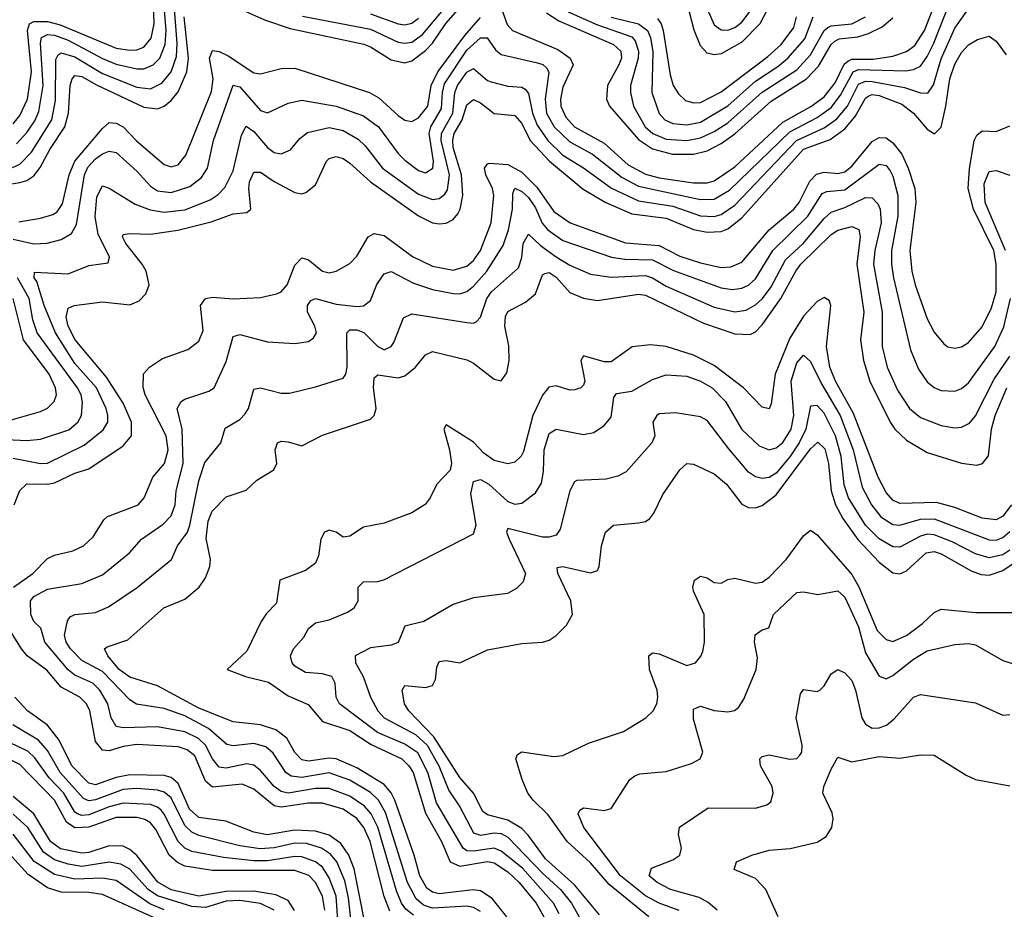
# Model space of a CAD drawing. Header units: inches. Extents: x 884549 to 1028252, y 526810 to 653624.
# Tile 352 of 656: x 897069 to 899934, y 636052 to 638642. Entities that reach past the tile are written whole.
import ezdxf

# ---------------------------------------------------------------- set-up
doc = ezdxf.new("R2010")
doc.units = ezdxf.units.IN
doc.header["$MEASUREMENT"] = 0
doc.layers.add('A8693', color=7, linetype='Continuous')

msp = doc.modelspace()

# ---------------------------------------------------------------- linework, layer by layer
at = {"layer": 'A8693', "color": 5}
for points, elevation in [([(897050, 638338.9), (897070, 638363), (897092.1, 638410), (897103.7, 638490), (897092.3, 638610), (897097.6, 638630), (897110, 638636.4), (897150, 638636.3), (897187, 638627), (897350, 638558.7), (897390, 638552.7), (897410, 638553.9), (897430, 638561.6), (897451.9, 638588.1), (897460.7, 638630), (897455.9, 638770)], 3280), ([(897892, 638652), (898090, 638614.2), (898170, 638576.4), (898190, 638573.3), (898210, 638576.7), (898241.5, 638598.5), (898360, 638740)], 3240), ([(897048.4, 638211.6), (897070, 638221.4), (897103.8, 638256.2), (897162.7, 638350), (897173.1, 638406.9), (897174, 638526), (897180.9, 638539.1), (897190, 638545), (897230, 638533.4), (897310, 638484.8), (897410, 638445.6), (897450, 638440.8), (897482.6, 638457.4), (897509.6, 638490.4), (897525.6, 638534.4), (897527.8, 638572.2), (897515.4, 638724.6)], 3240), ([(897050, 638003.2), (897110, 637989.1), (897148.9, 637991.1), (897190, 638001.7), (897220.3, 638019.7), (897234.8, 638045.2), (897257.4, 638190), (897267.9, 638212.1), (897290, 638236.3), (897310, 638251.5), (897330, 638258.7), (897350, 638255.3), (897410, 638201.2), (897450, 638157.2), (897470, 638143.4), (897510, 638138.3), (897564.3, 638155.7), (897598.1, 638181.9), (897615.7, 638210), (897633.5, 638290), (897690, 638450.8), (897710, 638446.5), (897770, 638377.6), (897790, 638370.8), (897850, 638399.2), (897890, 638407.6), (897990, 638389.7), (898070, 638361.6), (898113.1, 638330), (898170, 638252.4), (898190, 638232.4), (898230, 638203), (898250, 638195.7), (898271.5, 638210), (898272.9, 638230), (898260.2, 638310), (898265.2, 638330), (898296.8, 638383.2), (898299.1, 638430), (898305.2, 638454.8), (898370, 638553.3), (898410, 638589.3), (898429.2, 638589.2), (898453.9, 638553.9), (898470, 638540.5), (898576.3, 638516.3), (898591.5, 638511.5), (898601.9, 638501.9), (898609, 638489), (898598.3, 638410), (898602.5, 638370), (898623.9, 638330), (898670, 638286.5), (898735.8, 638250), (898822.1, 638182.1), (898870, 638157.6), (899050, 638118.3), (899090, 638119.2), (899134.5, 638145.5), (899310, 638315.1), (899390, 638357.4), (899430, 638386.6), (899457.9, 638422.1), (899494.7, 638490), (899510, 638496.4), (899646.9, 638493.1), (899670, 638496.6), (899690, 638506.9), (899710, 638534.4), (899728.1, 638571.9), (899790.3, 638730)], 3160), ([(897060.1, 638279.9), (897090, 638313.8), (897112.8, 638347.2), (897125.1, 638374.9), (897137.6, 638450), (897130, 638573), (897133.1, 638590), (897150, 638598.7), (897170, 638596.6), (897210, 638581.9), (897310, 638528.3), (897350, 638512.3), (897410, 638498.7), (897430, 638498.9), (897457.5, 638510), (897477.2, 638530), (897492.6, 638570), (897495.8, 638610), (897485.8, 638730)], 3260), ([(897050, 637365.7), (897130, 637349.4), (897150, 637350.9), (897257, 637403), (897312.3, 637447.7), (897325.4, 637470), (897326.1, 637490), (897320.6, 637510), (897292.5, 637570), (897230, 637641.3), (897173.5, 637730), (897140.3, 637810), (897119.2, 637879.2), (897111.3, 637890), (897112.7, 637907.3), (897210, 637902.2), (897270, 637926), (897326.3, 637933.7), (897330.5, 637950), (897297.8, 638017.8), (897288.3, 638068.3), (897294, 638126), (897310, 638158.2), (897330, 638151.3), (897405.1, 638105.1), (897448.5, 638088.5), (897490, 638081.4), (897550, 638088.6), (897623.1, 638116.9), (897647, 638133), (897666.4, 638153.6), (897690, 638202.2), (897714.7, 638305.3), (897728.6, 638331.4), (897750, 638315.8), (897790, 638269.6), (897810, 638255.2), (897830, 638251.3), (897857.4, 638262.6), (897884.1, 638295.9), (897906.9, 638313.1), (897970, 638327.6), (898010, 638319.4), (898054.1, 638294.1), (898074.5, 638274.5), (898124.7, 638210), (898230, 638133.9), (898270, 638118.6), (898290, 638120.9), (898306.5, 638133.5), (898313.9, 638146.1), (898320, 638190), (898295.3, 638290), (898296.1, 638310), (898329.6, 638370), (898335, 638430), (898342.6, 638450), (898370, 638489.3), (898390, 638500.1), (898430, 638464.9), (898440.6, 638460.6), (898490, 638448.7), (898530, 638445.6), (898539.5, 638439.5), (898550, 638426.7), (898561.6, 638370), (898574.4, 638334.4), (898606.1, 638290), (898650, 638247.4), (898710, 638210.3), (898791.3, 638151.3), (898870, 638114.2), (898970, 638099), (899050, 638070.7), (899090, 638068.9), (899110, 638074.7), (899150, 638102), (899329.7, 638290.3), (899410, 638326.7), (899447.2, 638352.8), (899477.8, 638390), (899510, 638453.9), (899530, 638463.2), (899550, 638461.6), (899644, 638444), (899690, 638428.6), (899711.7, 638428.3), (899727.9, 638452.1), (899750, 638527.9), (899790, 638617.4), (899850, 638703)], 3140), ([(897710, 638673.6), (897781.6, 638641.6), (897855.8, 638615.8), (898070.2, 638570.2), (898090, 638562.7), (898150, 638525.1), (898190, 638516.2), (898210, 638521.6), (898250, 638552.1), (898270, 638573.5), (898309, 638631), (898377.9, 638710)], 3220), ([(898470, 638676.3), (898487.4, 638627.4), (898503, 638610), (898634.7, 638554.7), (898671, 638530), (898679.3, 638510), (898650, 638445.8), (898642.9, 638410), (898643.9, 638390), (898657.8, 638357.8), (898683.9, 638330), (898770, 638282.2), (898839.4, 638219.4), (898890, 638192.1), (898930, 638181.1), (899030, 638167.3), (899070, 638167.1), (899090, 638172.9), (899150, 638213.6), (899290, 638343.4), (899371.3, 638388.7), (899410, 638417.6), (899441.8, 638458.2), (899467.8, 638512.2), (899478.9, 638521.1), (899490, 638526.4), (899553, 638527), (899610, 638536), (899650, 638549.2), (899673.5, 638566.5), (899701.6, 638610), (899733.2, 638690)], 3180), ([(899244.5, 638670), (899222.7, 638630), (899170, 638576), (899110, 638542.2), (899090, 638539), (899070, 638544.3), (899050, 638565.4), (899031.3, 638611.3), (899011.8, 638690)], 3320), ([(899054, 638710), (899090, 638627.2), (899110, 638612), (899130, 638611.6), (899150, 638619.4), (899170, 638634.5), (899197.9, 638670)], 3340), ([(898090, 638658.8), (898170, 638629.5), (898190, 638627.1), (898210, 638631.5), (898230, 638646.2)], 3260), ([(898601.9, 638661.9), (898638.2, 638638.2), (898796.6, 638570), (898818.8, 638550), (898819.9, 638530), (898812.2, 638510), (898779.9, 638450), (898776.5, 638410), (898785.1, 638390), (898870, 638293.4), (898910, 638265.6), (898969.1, 638250), (899030, 638250.7), (899070, 638260), (899110, 638281), (899150, 638309.6), (899255.4, 638404.6), (899358.5, 638470), (899393.6, 638506.4), (899430, 638570), (899440.6, 638579.4), (899454, 638586), (899508.4, 638591.6), (899538.5, 638601.5), (899578.7, 638621.3), (899610, 638647.2)], 3220), ([(898664.9, 638664.9), (898750, 638627.2), (898850, 638592.2), (898860.3, 638580.3), (898869.8, 638550), (898868.7, 638530), (898846.8, 638450), (898846.1, 638430), (898855.4, 638390), (898888.9, 638330), (898911.8, 638310), (898950, 638294), (899010, 638290), (899050, 638297.4), (899090, 638315.9), (899130, 638341.7), (899230, 638431), (899330, 638496), (899370, 638539.2), (899410, 638610.1), (899420.9, 638619.1), (899430, 638623.9), (899490.5, 638630), (899530.3, 638649.7)], 3240), ([(896890, 638140.1), (897070, 638167.8), (897090, 638174.1), (897110, 638187.1), (897128.9, 638211.1), (897156.6, 638263.4), (897201, 638330), (897211.2, 638370), (897216.5, 638450), (897221.4, 638470), (897230, 638479.7), (897250, 638476.8), (897292.2, 638452.2), (897430, 638386.8), (897470, 638382.7), (897490, 638390.1), (897510, 638406.5), (897530, 638431.9), (897555.8, 638490), (897560.1, 638530), (897548.1, 638650)], 3220), ([(897066.2, 638053.8), (897130, 638064.2), (897165.8, 638074.2), (897178, 638082), (897194, 638106), (897213, 638190), (897230, 638230), (897310, 638324.7), (897330, 638342), (897350, 638340.8), (897370, 638329.7), (897409.5, 638289.5), (897490, 638219.8), (897510, 638213.3), (897530, 638219.6), (897552.4, 638247.6), (897627.3, 638432.7), (897632.4, 638470), (897621.5, 638530), (897630, 638552.3), (897650, 638548.7), (897676.1, 638536.1), (897750, 638486.9), (897770, 638484.1), (897830, 638499.4), (897870, 638500.7), (898087.3, 638430), (898113.9, 638413.9), (898170, 638363.1), (898190, 638349.6), (898210, 638345.4), (898230, 638356.1), (898257, 638390), (898266.4, 638450), (898285.7, 638490), (898364, 638596), (898410, 638648)], 3180), ([(898790, 638648.8), (898869.9, 638629.9), (898895.7, 638610), (898904.3, 638590), (898911.8, 638548.2), (898908.5, 638430), (898930, 638368.9), (898946.5, 638350), (898970, 638339.1), (899010, 638335.3), (899050, 638343.5), (899130, 638390.6), (899210, 638463), (899275, 638505), (899304.6, 638530), (899353.7, 638586.3), (899377.5, 638650)], 3260), ([(898925.1, 638645.1), (898935.5, 638630), (898941.3, 638610), (898961.5, 638481.5), (898970.3, 638450.3), (898985.8, 638425.8), (899006.9, 638406.9), (899030, 638399.3), (899050, 638400.7), (899110, 638431.4), (899245.7, 638534.3), (899284.9, 638570), (899321.4, 638618.6), (899329.7, 638650)], 3280), ([(897053.5, 637230), (897070, 637271.1), (897090, 637290.5), (897149.8, 637289.8), (897170, 637293.6), (897230, 637321.9), (897270, 637334.5), (897370, 637401.6), (897394.1, 637430), (897394.7, 637470), (897370, 637525.2), (897321.6, 637601.6), (897230.5, 637710), (897210.7, 637750), (897204.6, 637775.4), (897210, 637802.5), (897227.8, 637810), (897310, 637820.8), (897390, 637812.2), (897416.5, 637823.5), (897436.4, 637843.6), (897445.9, 637870), (897436.9, 637910), (897425.9, 637930), (897377.6, 637990), (897368.1, 638010), (897370, 638016), (897390, 638019.8), (897450, 638017.3), (897529, 638029), (897626.6, 638053.4), (897690, 638076.3), (897730, 638080.2), (897742.2, 638090), (897735.9, 638150), (897737.9, 638170), (897750, 638198.3), (897770, 638198.2), (897810, 638170.4), (897870, 638138.8), (897890, 638134.6), (897901.5, 638138.5), (897930, 638160.7), (897962.1, 638230), (897970, 638237.9), (897990, 638243.6), (898010, 638237.7), (898030, 638224.2), (898089.5, 638169.5), (898230, 638070.4), (898270, 638050.7), (898290, 638047.2), (898310, 638049.7), (898330, 638060.1), (898343.6, 638076.4), (898350.7, 638090), (898358.4, 638130), (898354.9, 638190), (898330.8, 638270), (898329.1, 638290.9), (898333.7, 638310), (898356.3, 638350), (898370, 638393.9), (898390, 638409.3), (898410, 638400.1), (898450, 638368.8), (898510, 638362.9), (898530, 638339.1), (898554.4, 638290), (898610.6, 638230), (898708.8, 638148.8), (898774.6, 638110), (898850, 638077), (898950, 638064.1), (899030, 638030.9), (899070, 638023), (899110, 638024.9), (899130, 638033.2), (899170, 638065.3), (899350, 638264.6), (899427.3, 638292.7), (899470, 638323.8), (899500.3, 638359.7), (899530, 638413.6), (899540.3, 638419.7), (899550, 638424), (899570, 638420.9), (899636, 638396), (899669.7, 638370), (899710, 638322.7), (899730.8, 638309.2), (899750, 638329.2), (899764.4, 638390), (899775.6, 638470), (899790, 638512.5), (899810, 638546.6), (899830, 638568.9), (899856.3, 638583.7), (899890, 638594), (899910, 638579.3), (899939.7, 638539.7)], 3120), ([(897051.3, 636990), (897107.6, 637030), (897150, 637073.5), (897170, 637082.8), (897224.1, 637095.9), (897254.4, 637110), (897283.4, 637136.6), (897313.8, 637186.2), (897324.4, 637195.6), (897414, 637230), (897431.8, 637250), (897456.1, 637310), (897490.6, 637350), (897501.2, 637390), (897495.5, 637430), (897434.3, 637550), (897428.6, 637571.4), (897429.1, 637610.9), (897447.1, 637630), (897484.7, 637655.3), (897558.7, 637681.3), (897590, 637706), (897603.2, 637736.8), (897595.4, 637810), (897609.7, 637830), (897630, 637834.1), (897690, 637829.5), (897770, 637833.4), (897816.6, 637843.4), (897830.3, 637849.7), (897847.3, 637870), (897870, 637927.3), (897890, 637948.5), (897910, 637942.6), (897950, 637910.1), (897970, 637904.7), (897990.3, 637909.7), (898030, 637931.8), (898050, 637953.2), (898083, 638010), (898101, 638019), (898130, 638013.2), (898212.2, 637952.2), (898270, 637924.5), (898330, 637913.1), (898370, 637924), (898390, 637940.3), (898409.9, 637970), (898440.9, 638050), (898448.8, 638130), (898444.7, 638150), (898425.5, 638190), (898422.1, 638210), (898430, 638222.3), (898436.1, 638223.9), (898490, 638220.6), (898530, 638198), (898573.8, 638153.8), (898623.8, 638083.8), (898670.9, 638050.9), (898832.1, 637992.1), (898930, 637984.7), (898990, 637953.6), (899050, 637934.2), (899110, 637920.3), (899138.1, 637921.9), (899170, 637936.2), (899250, 638030.1), (899321.5, 638090), (899337.2, 638110), (899368.5, 638171.5), (899387.8, 638192.2), (899410, 638198.2), (899450, 638193.7), (899470, 638199.3), (899490, 638215.8), (899550, 638286.9), (899570, 638298.9), (899590, 638297.8), (899610, 638283.5), (899635.7, 638250), (899654.6, 638210), (899673.9, 638150), (899676.8, 638110), (899658.8, 637970), (899664.8, 637910), (899675.2, 637870), (899710, 637771.2), (899730, 637731.9), (899758, 637698), (899770, 637689.4), (899790, 637685.5), (899810, 637689.5), (899830, 637702.2), (899870, 637747.6), (899896.9, 637803.1), (899910, 637850), (899910, 637930), (899903.2, 637970), (899844.7, 638090), (899829.1, 638150), (899832.7, 638207.3), (899846.8, 638290), (899854.5, 638305.5), (899870, 638318.3), (899910, 638315.8), (899950, 638332.3)], 3080), ([(898214.8, 636034.8), (898192.4, 636052.4), (898180.1, 636070), (898165.5, 636105.5), (898111.5, 636291.5), (898091.6, 636330), (898072.8, 636352.8), (898030, 636381.9), (897970, 636403.5), (897930, 636403.9), (897850.2, 636390.2), (897830, 636394.9), (897810, 636409.9), (897770, 636456.7), (897750, 636471.3), (897730, 636475.7), (897670, 636463.4), (897650, 636465.6), (897630.4, 636490.4), (897610, 636530.2), (897589.5, 636549.5), (897550, 636568.5), (897470, 636583), (897370, 636580.1), (897350, 636584.7), (897335.6, 636610), (897325.8, 636650), (897302, 636690), (897281.9, 636710), (897230, 636733.6), (897210, 636749.3), (897142.3, 636830), (897130.3, 636870.3), (897110, 636889.8), (897101.2, 636910), (897100.3, 636950), (897110, 636963.1), (897150, 636984.3), (897250, 637000.9), (897310, 637025.8), (897388.3, 637090), (897423.4, 637130), (897486.3, 637173.7), (897510, 637198), (897521.1, 637230), (897524.7, 637270), (897545, 637350), (897542, 637450), (897526.9, 637510), (897538.8, 637530), (897550, 637536.8), (897619.8, 637560.2), (897635.3, 637570), (897670, 637646.5), (897690, 637719.3), (897710, 637725.8), (897790, 637704.3), (897870, 637699.4), (897910, 637705.2), (897924.4, 637715.6), (897932.9, 637730), (897928, 637750), (897906.5, 637790), (897906.6, 637810), (897915.9, 637824.1), (897930, 637830.5), (897990, 637813.4), (898050, 637806.6), (898070, 637808.9), (898090, 637824.5), (898108.7, 637871.3), (898124.5, 637895.5), (898130, 637901.9), (898150, 637908.3), (898214.6, 637874.6), (898270, 637856.5), (898330, 637845.1), (898350, 637844.2), (898370, 637850.1), (898390, 637866.2), (898428.5, 637910), (898475.7, 637984.3), (898491.4, 638030), (898502.8, 638090), (898504.4, 638135.6), (898510, 638151.7), (898530, 638142.1), (898550, 638124.1), (898570, 638093.8), (898589.3, 638049.3), (898605.5, 638030), (898650, 637998.8), (898790.8, 637950.8), (898830, 637944.6), (898910, 637943.2), (898971.3, 637911.3), (899110, 637861.1), (899143.3, 637856.7), (899170, 637860.1), (899190, 637869.3), (899210, 637887), (899260.4, 637970), (899362.3, 638070), (899404.5, 638135.5), (899417.9, 638142.1), (899470, 638146.6), (899570, 638221.3), (899590, 638217.2), (899601.9, 638201.9), (899610, 638186.4), (899624.4, 638130), (899624.1, 638070), (899606, 637970), (899606.1, 637930), (899611.7, 637890), (899660.7, 637680.7), (899684.2, 637624.2), (899710, 637587.9), (899730, 637571.5), (899750, 637562.7), (899790, 637560.4), (899810, 637568.5), (899830, 637584.7), (899906.9, 637690), (899932.6, 637747.4), (899952.6, 637830)], 3060), ([(899937.9, 637970), (899878.2, 638110), (899875.6, 638164.4), (899890, 638199.8), (899910, 638203), (899950, 638189)], 3060), ([(898410, 636045.6), (898390, 636057.1), (898370, 636061), (898270, 636055.3), (898244.4, 636064.4), (898222.5, 636082.5), (898197.9, 636130), (898133.8, 636333.8), (898112.8, 636370), (898090, 636392.5), (898030, 636427.7), (897970, 636449.5), (897890, 636436), (897859.5, 636439.5), (897843.4, 636450), (897806.6, 636506.6), (897785.3, 636525.3), (897750, 636534.7), (897690, 636528.3), (897672.2, 636532.2), (897618.7, 636578.7), (897550, 636614.9), (897490, 636636.5), (897409.4, 636649.4), (897390, 636662.4), (897310, 636744.2), (897250, 636776.1), (897217.1, 636810), (897204.1, 636830), (897199.8, 636850), (897207.8, 636892.2), (897216.3, 636903.7), (897229.9, 636910.1), (897290, 636916.6), (897327.8, 636932.2), (897410.9, 636989.1), (897510.5, 637070), (897528.5, 637110), (897557, 637150), (897564.7, 637170), (897590, 637299.5), (897607.4, 637352.6), (897654.5, 637410), (897667.2, 637452.8), (897710, 637478.4), (897725.7, 637494.3), (897735.2, 637510), (897750, 637566.3), (897770, 637570.1), (897830, 637554.3), (897854.5, 637554.5), (897930, 637572.7), (898010, 637598.6), (898018.5, 637610), (898021.9, 637630), (898021, 637730), (898030, 637738.6), (898050, 637739.2), (898070.8, 637730.8), (898110, 637691.3), (898130, 637680.8), (898149.9, 637690.1), (898157.8, 637702.2), (898186.1, 637773.9), (898210, 637785.7), (898370, 637760.3), (898390, 637758.7), (898397.7, 637762.3), (898410, 637775.8), (898428.8, 637830), (898442.3, 637850), (898520.1, 637919.9), (898530.7, 637949.3), (898534.6, 637990), (898550, 638017.2), (898584.1, 637984.1), (898630, 637951.1), (898670, 637927), (898730, 637900.9), (898790, 637892), (898890, 637896.9), (898910, 637890.1), (898950, 637865.9), (899090, 637805.3), (899150, 637791.4), (899183.4, 637796.6), (899210, 637811.4), (899230.2, 637830), (899255.8, 637864.2), (899297.4, 637942.6), (899348.5, 637990), (899410, 638063.5), (899430, 638081.2), (899470, 638094.9), (899530, 638124.6), (899550, 638123.6), (899566, 638106), (899573, 638090), (899575.5, 638050), (899557.3, 637970), (899553.6, 637930), (899579, 637790), (899578.3, 637690), (899593.5, 637630), (899623, 637563), (899657.9, 637510), (899690, 637483.6), (899750, 637460.3), (899790, 637453.8), (899810, 637455.7), (899832.7, 637467.3), (899850, 637488.7), (899904.8, 637595.2), (899950, 637662.7)], 3040), ([(898486.7, 636030), (898443.9, 636083.9), (898410, 636106.2), (898388.5, 636108.5), (898290, 636096.9), (898270, 636101.9), (898253.6, 636113.6), (898233.6, 636150), (898217.1, 636210), (898160.3, 636370), (898150, 636391.1), (898130, 636415.7), (898050, 636464), (897990, 636490), (897970, 636491.9), (897910, 636483.3), (897890, 636486.9), (897870, 636508.3), (897846.5, 636550), (897814.6, 636574.6), (897770, 636588.8), (897690, 636597.7), (897590, 636637.3), (897470, 636703), (897390, 636727.6), (897358.2, 636750), (897325.5, 636790), (897316.4, 636810), (897323.7, 636816.3), (897383.6, 636836.4), (897488.3, 636930), (897550, 636955.4), (897591.8, 636990), (897610, 637016.9), (897622.5, 637050), (897624.8, 637070), (897611.5, 637131.5), (897617.6, 637182.4), (897629.2, 637210.8), (897670, 637252.4), (897727.7, 637272.3), (897759, 637301), (897808.7, 637331.3), (897817.3, 637350), (897812.5, 637390), (897819.2, 637410), (897830, 637415), (897850, 637413.4), (897890, 637401.4), (897950, 637431.9), (898090, 637479.3), (898100.7, 637490), (898106.1, 637510), (898098.3, 637570), (898100.7, 637599.3), (898111.7, 637608.3), (898170, 637598.8), (898190, 637604.9), (898220.6, 637630), (898250, 637666), (898270, 637675.7), (898370, 637652.1), (898390, 637642), (898450, 637595.3), (898470, 637590.2), (898486.6, 637613.4), (898493.2, 637650), (898492.8, 637692.8), (898480.7, 637750), (898482.3, 637777.7), (898490, 637792), (898540.6, 637819.4), (898570, 637843.9), (898590, 637898.9), (898597, 637903), (898610, 637905.8), (898630, 637892.6), (898670, 637848.1), (898710, 637831.3), (898750, 637824), (898870, 637843.1), (898890, 637840.2), (899058.7, 637758.7), (899150, 637727.6), (899194.3, 637725.7), (899210, 637732.7), (899230, 637753.6), (899284.3, 637830), (899327.2, 637910), (899342.4, 637930), (899430, 638016.1), (899450, 638029.4), (899490, 638039.3), (899510.6, 638030.6), (899514.9, 638010), (899504.6, 637930), (899525.1, 637790), (899515.8, 637710), (899524.4, 637650), (899543.3, 637590), (899602.1, 637470), (899615.7, 637450), (899650, 637417.7), (899710, 637381.7), (899810, 637350.7), (899854.5, 637345.5), (899870.3, 637349.7), (899887.7, 637372.3), (899896.4, 637450), (899908, 637490), (899941.1, 637570)], 3020), ([(896950, 637423.2), (897090, 637416.7), (897130, 637420.3), (897212.1, 637447.9), (897238.3, 637470), (897249.1, 637490), (897252.2, 637527.8), (897247.8, 637550), (897237.4, 637570), (897119.7, 637730), (897107.7, 637767.7), (897096.8, 637830), (897063.1, 637890)], 3160), ([(897027.5, 637472.5), (897130, 637501.5), (897150, 637510.8), (897169.9, 637530), (897176.1, 637550), (897173.7, 637570), (897154.5, 637610), (897079.8, 637710), (897050.2, 637830)], 3180), ([(899955.5, 637230), (899930, 637196.7), (899910, 637186.2), (899870, 637190.7), (899790, 637222.1), (899736.8, 637236.8), (899630, 637233.7), (899610, 637243.6), (899590, 637265.5), (899566.8, 637310), (899495, 637495), (899442.8, 637590), (899426.3, 637630), (899416.9, 637690), (899429.6, 637809.6), (899424.4, 637824.4), (899410, 637833.1), (899390, 637821), (899350, 637778.8), (899310, 637714.7), (899267.6, 637610), (899256, 637524), (899250, 637509.1), (899230, 637513.4), (899175.4, 637570), (899090, 637634.7), (899030, 637665.6), (898950, 637690.1), (898904.3, 637695.7), (898851, 637689), (898790, 637646), (898770, 637645.7), (898710, 637663), (898702.1, 637650), (898713.4, 637590), (898710, 637578.3), (898701.7, 637570), (898684.7, 637564.7), (898670, 637563.8), (898630, 637575.9), (898608.4, 637571.6), (898590, 637548.8), (898561.8, 637490), (898535.4, 637384.6), (898528.5, 637371.5), (898510, 637353.6), (898490, 637349.1), (898450, 637358.8), (898420, 637380), (898390, 637412.4), (898310, 637462), (898303.2, 637450), (898319.7, 637390), (898325.2, 637350), (898321.5, 637330), (898282.9, 637290), (898264, 637250), (898249.4, 637230.6), (898210, 637206.1), (898130, 637175.9), (898070, 637164.1), (898030, 637138.4), (898010, 637135.5), (897990, 637150.1), (897970, 637155.9), (897955.8, 637150), (897945.4, 637130), (897939.1, 637080.9), (897930, 637059.6), (897901.1, 637038.9), (897826.4, 637010), (897816.2, 636943.8), (897786.9, 636913.1), (897771.8, 636890), (897730, 636803.8), (897673, 636750), (897726.4, 636730), (897793.5, 636713.5), (897850, 636673.9), (897908.5, 636648.5), (897950, 636599.3), (898030, 636572.7), (898092.1, 636532.1), (898181.1, 636490), (898201.5, 636470), (898213.9, 636450), (898250, 636332.5), (898296.6, 636250), (898321.7, 636190), (898350, 636178), (898430, 636191.5), (898450, 636187.7), (898490, 636161.6), (898522.9, 636130), (898571.5, 636070), (898594.4, 636030)], 2980), ([(898638.9, 636038.9), (898622.2, 636070), (898532, 636172), (898470, 636221.7), (898450, 636229.7), (898390, 636221.7), (898370, 636222.9), (898359.1, 636230), (898281.8, 636361.8), (898257, 636450), (898227.3, 636507.3), (898190, 636533.3), (898110, 636566.7), (898000.2, 636650), (897990.4, 636670), (897987.5, 636710), (897977, 636730), (897950, 636737.3), (897901.1, 636741.1), (897870, 636760.3), (897862.2, 636770), (897857.2, 636790), (897866, 636810), (897895.7, 636844.3), (897910, 636869.2), (897930, 636886), (897970, 636895), (898023, 636917), (898042.4, 636930), (898053.7, 636950), (898054.4, 636990), (898070, 637005), (898110, 637006.1), (898128.6, 637011.4), (898390, 637145.5), (898397.3, 637170), (898381.6, 637261.6), (898390, 637297.5), (898410, 637303), (898434.3, 637290), (898490, 637239.3), (898510, 637231.8), (898530, 637234.6), (898570, 637264.3), (898587.6, 637292.4), (898593.6, 637326.4), (898595.4, 637390), (898610, 637437.1), (898630, 637450.1), (898710, 637433.9), (898739.5, 637440.5), (898770, 637460.2), (898790, 637484.4), (898798.3, 637541.7), (898806, 637554), (898850, 637560.3), (898910, 637594.6), (898950, 637607.5), (899010, 637603.7), (899050, 637589.7), (899084.2, 637570), (899122.7, 637530), (899170, 637448.6), (899221, 637401), (899250, 637389.2), (899270, 637395.3), (899290, 637411.3), (899314, 637450), (899321.7, 637490), (899314.1, 637590), (899330, 637642.5), (899350, 637665.2), (899370, 637647.1), (899402.2, 637582.2), (899456.7, 637490), (899494.7, 637390), (899521, 637281), (899548, 637230), (899574.7, 637194.7), (899610, 637172), (899630, 637170.7), (899690, 637188.1), (899730, 637189.3), (899890, 637127.7), (899910, 637127.2), (899930, 637134.8), (899950, 637151.9)], 2960), ([(899950, 637097.6), (899930, 637084.5), (899890, 637075.6), (899850, 637087), (899782.2, 637122.2), (899730, 637142.6), (899710, 637144.3), (899690, 637138.8), (899630, 637106.5), (899610, 637107.3), (899570, 637130.7), (899530.5, 637170.5), (899481, 637250), (899468.2, 637288.2), (899459.3, 637370), (899443.1, 637430), (899410, 637496.6), (899390, 637519.1), (899370, 637517.2), (899356.6, 637450), (899337.6, 637410), (899310, 637369.5), (899270, 637321.3), (899250, 637309.1), (899230, 637305.9), (899210, 637311), (899190, 637325), (899132.4, 637392.4), (899070, 637475.3), (899050, 637485.3), (898977.1, 637497.1), (898930, 637494.5), (898922.8, 637490), (898911.9, 637470), (898916.8, 637430), (898909, 637410), (898834.2, 637325.8), (898810, 637312.7), (898775.7, 637304.3), (898690, 637300.2), (898683.9, 637296.1), (898670, 637270.4), (898641.6, 637158.4), (898630, 637141.4), (898610, 637135.5), (898590, 637135.6), (898490, 637160.2), (898485.4, 637150), (898493, 637130), (898541.1, 637030), (898534.4, 637005.6), (898514.3, 636985.7), (898488.3, 636971.7), (898390, 636958.9), (898330, 636939.7), (898244.7, 636890), (898190, 636876.5), (898170, 636829.2), (898150, 636820.8), (898090, 636813.2), (898045.7, 636790), (898045.8, 636770), (898068.8, 636730), (898089.9, 636670), (898111.6, 636630), (898130, 636609.9), (898220.6, 636560.6), (898254.9, 636530), (898289, 636470), (898317.6, 636397.6), (898350, 636350.9), (898390, 636274.6), (898410, 636268.3), (898450, 636274.5), (898470, 636272.7), (898490, 636262.6), (898590, 636157.2), (898642.3, 636110), (898674.3, 636070), (898697.1, 636030)], 2940), ([(898756.3, 636036.3), (898683.1, 636123.1), (898598.9, 636198.9), (898548.5, 636268.5), (898530, 636287.1), (898490, 636311.4), (898430, 636327.3), (898417, 636337), (898389.4, 636390), (898350, 636436.1), (898274.5, 636554.5), (898201.8, 636630), (898188.6, 636650), (898182.5, 636690), (898190, 636703.2), (898250, 636698.1), (898270, 636704), (898279.2, 636720.8), (898283.4, 636756.6), (898290, 636773.6), (898310, 636776.2), (898350, 636769.4), (898430, 636807.6), (898530, 636825.5), (898590.5, 636829.5), (898610, 636835.2), (898630.5, 636849.5), (898660.6, 636879.4), (898677.8, 636910), (898672.4, 636950), (898635.3, 637030), (898633.3, 637046.7), (898650, 637050.5), (898730, 637031.7), (898750, 637038.9), (898755.6, 637050), (898761.9, 637110), (898773.8, 637150), (898797, 637170), (898870, 637176.8), (898890, 637181.3), (898902.4, 637190), (898914.5, 637205.5), (898940.1, 637259.9), (898990, 637331.2), (899010, 637350.2), (899030, 637347.7), (899090, 637319.8), (899125.7, 637290), (899170, 637231.4), (899190, 637221.8), (899210, 637220.9), (899230, 637228.1), (899270, 637258.5), (899370, 637392.7), (899391.7, 637411.7), (899412.3, 637392.3), (899422.6, 637350), (899430.3, 637270), (899442.9, 637230), (899464.2, 637190), (899508.2, 637128.2), (899570, 637062.9), (899610, 637031.3), (899630, 637028.7), (899650, 637037.5), (899706.6, 637090), (899730, 637093.3), (899750, 637087.3), (899837.4, 637037.4), (899866.4, 637026.4), (899890, 637025.2), (899930, 637038.8), (899972.7, 637067.3)], 2920), ([(898899.4, 636030), (898784.2, 636124.2), (898730, 636187.3), (898661.7, 636250), (898607.2, 636327.2), (898563, 636370), (898547.3, 636390), (898531.1, 636430), (898512.5, 636490), (898517.6, 636502.4), (898530, 636510.6), (898623.1, 636496.9), (898650, 636500.2), (898724.3, 636535.7), (898826, 636570), (898891.1, 636610), (898912.8, 636630), (898923.2, 636650), (898925.9, 636670), (898924.3, 636690), (898902.2, 636750), (898899.4, 636790), (898910, 636798.3), (898930, 636795.7), (899010, 636761.9), (899035.8, 636770), (899051.3, 636788.7), (899056.9, 636803.1), (899061.5, 636830), (899060.7, 636910), (899030, 636978.4), (899027.5, 636990), (899033.1, 637010), (899050, 637022.2), (899070, 637017.1), (899090, 637003.7), (899110, 637001.5), (899130, 637012.5), (899150, 637016.2), (899210, 637001.3), (899230, 637004.5), (899250, 637018.9), (899299.3, 637070), (899350, 637139.1), (899370, 637155.8), (899390, 637142.7), (899490, 637027.2), (899510.6, 636990.6), (899564.1, 636864.1), (899590, 636837.3), (899610, 636832), (899650, 636849.3), (899696.2, 636883.8), (899730, 636916), (899750, 636925.4), (899850, 636915.9), (899990, 636916.3)], 2880), ([(898988.5, 636048.5), (898930, 636070), (898890, 636091.8), (898817.8, 636150), (898710.5, 636290), (898693.7, 636330), (898699.3, 636340.7), (898710, 636347.4), (898770, 636339.7), (898790, 636346), (898844.8, 636430), (898859, 636441), (898873.3, 636446.7), (898950, 636453.6), (899023.6, 636476.4), (899049.6, 636490), (899057.2, 636510), (899030, 636605.6), (899030, 636635.2), (899050, 636643.2), (899090, 636631.2), (899130, 636627), (899149.2, 636630.8), (899160.5, 636639.5), (899175.9, 636664.1), (899212.2, 636750), (899215.5, 636784.5), (899207.7, 636830), (899208.8, 636851.2), (899230, 636865.4), (899248.8, 636871.2), (899262.9, 636910), (899330, 636974.4), (899350, 636976.8), (899391.5, 636968.5), (899450, 636979.1), (899470, 636961.2), (899510, 636874.8), (899530, 636799.2), (899570, 636731), (899590, 636722.7), (899610, 636732.9), (899670, 636780.7), (899710, 636804.1), (899790, 636823.2), (899830, 636826.3), (899850, 636821.8), (899930, 636776.6), (899970, 636763.9)], 2860), ([(898146.5, 636046.5), (898129.8, 636089.8), (898088.7, 636250), (898070.4, 636290.4), (898050, 636316.8), (898010, 636343.6), (897950, 636360.8), (897910, 636360.9), (897830, 636349.6), (897810, 636353), (897750, 636401.9), (897716.1, 636416.1), (897630, 636407.3), (897610, 636425.6), (897578.6, 636498.6), (897556.4, 636516.4), (897530, 636525.3), (897410, 636531.9), (897370, 636526), (897330, 636513.8), (897310, 636515.3), (897290, 636540.2), (897273.5, 636630), (897263.9, 636650), (897243.8, 636670), (897190, 636699.2), (897148.5, 636748.5), (897091.4, 636790), (897074, 636810), (897024.5, 636890)], 3080), ([(899098.4, 636050), (899072.4, 636072.4), (899046.1, 636086.1), (898962.5, 636110), (898924.1, 636130), (898900.7, 636150), (898908, 636172), (898970, 636195.8), (898989.8, 636210.2), (898994.8, 636230), (898985.8, 636270), (898988.6, 636291.4), (899072.5, 636347.5), (899210, 636346.9), (899243.6, 636356.4), (899254.7, 636365.3), (899261.6, 636390), (899258.4, 636410), (899224.9, 636470), (899223.2, 636490), (899230, 636496.8), (899250, 636501.6), (899310, 636489.5), (899330, 636491.5), (899339, 636501), (899344.8, 636510), (899346, 636530), (899328.5, 636610), (899340.8, 636679.2), (899350, 636692.4), (899390, 636686.4), (899396.9, 636690), (899410, 636703.1), (899430, 636737.6), (899450, 636750.4), (899470, 636740.7), (899490, 636717.8), (899501.6, 636690), (899519.3, 636610), (899530, 636591.1), (899550, 636579.8), (899570, 636580.1), (899591.5, 636588.5), (899613.5, 636606.5), (899670, 636670.1), (899690, 636677.4), (899850, 636653.2), (899930, 636617.2), (899950, 636618.8)], 2840), ([(898073.2, 636013.2), (898042.1, 636170), (898026.6, 636210), (898004, 636244), (897970, 636267.7), (897930, 636279.7), (897870, 636282.7), (897789, 636269), (897750, 636276.6), (897668.7, 636308.7), (897590, 636319.2), (897563.7, 636343.7), (897530, 636418.5), (897510, 636435.6), (897490, 636441.4), (897390, 636443.4), (897350, 636435.6), (897290, 636414.2), (897270, 636419.1), (897220.9, 636470), (897184.5, 636544.5), (897150, 636588.4), (897092.1, 636630), (897054.7, 636670)], 3120), ([(898036.9, 635990), (898025.7, 636085.7), (898015, 636135), (897992, 636190), (897973.1, 636213.1), (897947.2, 636230), (897903.7, 636243.7), (897870, 636245), (897810, 636231.5), (897768.7, 636228.7), (897710, 636237), (897590, 636267.5), (897570, 636277), (897550, 636296.6), (897510, 636376.5), (897490, 636393.2), (897470, 636399.1), (897410, 636403.5), (897370, 636401.2), (897290, 636371.2), (897270, 636368.2), (897254.5, 636374.5), (897187.4, 636450), (897150, 636514.5), (897124.2, 636544.2), (897048.8, 636588.8)], 3140), ([(897998, 635978), (897989.6, 636090), (897970, 636143.9), (897950, 636174.6), (897930, 636190.4), (897890, 636205.1), (897870, 636206.1), (897790, 636193.4), (897750, 636192.9), (897662.6, 636202.6), (897570, 636220.6), (897550, 636230.6), (897530, 636250), (897490, 636329.5), (897480.5, 636340.5), (897470, 636350), (897450, 636356.9), (897370, 636361), (897330, 636350.9), (897270, 636327.4), (897250, 636325.2), (897237.8, 636330), (897230, 636334.9), (897197.8, 636390), (897154.9, 636434.9), (897113.4, 636493.4), (897092.6, 636512.6), (897011.9, 636550)], 3160), ([(897956.8, 636050), (897950, 636090), (897930, 636129.9), (897910.6, 636150.6), (897870, 636164.9), (897630, 636164.9), (897550, 636177.4), (897528, 636188), (897504.5, 636210), (897464.9, 636284.9), (897450, 636303.6), (897433.6, 636313.6), (897410, 636319.8), (897350, 636319.6), (897270, 636291.5), (897229.6, 636289.6), (897205.5, 636305.5), (897170, 636370), (897070, 636473.5), (896950, 636533)], 3180), ([(899276.1, 636030), (899239.8, 636110), (899210, 636141.6), (899148.2, 636168.2), (899155.1, 636190), (899199.5, 636210), (899250, 636223.9), (899310.8, 636229.2), (899390, 636247.5), (899416.1, 636263.9), (899431.8, 636290), (899435.7, 636315.7), (899433.4, 636333.4), (899405.8, 636390), (899409, 636410), (899430, 636460.5), (899450, 636495.3), (899490, 636481.3), (899570, 636497.1), (899630, 636492.3), (899690, 636501.6), (899730, 636501.1), (899822.7, 636442.7), (899850, 636430.2), (899950, 636411.8)], 2820), ([(897869.1, 636049.1), (897850, 636077.9), (897814.7, 636094.7), (897750, 636105), (897670, 636104.5), (897590, 636090.9), (897510, 636109.1), (897471.1, 636131.1), (897410, 636209), (897390, 636226.5), (897370, 636236.1), (897330, 636237.1), (897270, 636217.8), (897250, 636216.1), (897188.2, 636228.2), (897159, 636250), (897110.4, 636330), (897050, 636380.7)], 3220), ([(897809.2, 636050), (897769.5, 636069.5), (897710, 636077.4), (897670, 636075.6), (897610, 636057.4), (897570, 636060.6), (897470, 636091.4), (897442.9, 636110), (897390, 636169), (897363.9, 636183.9), (897330, 636189.5), (897250, 636176.6), (897210, 636183.4), (897170, 636196.6), (897138.3, 636218.3), (897092.7, 636290), (897050, 636329.1)], 3240), ([(897490, 636050.6), (897447.9, 636067.9), (897350, 636136), (897310, 636142.5), (897230, 636139.7), (897170, 636153.6), (897111.4, 636191.4), (897050, 636270.9)], 3260), ([(897465.4, 636025.4), (897310, 636095), (897270, 636100.9), (897190, 636101.7), (897150, 636114.3), (897093.4, 636153.4), (897027.1, 636227.1)], 3280)]:
    msp.add_lwpolyline(points, dxfattribs=dict(at, elevation=elevation))

doc.saveas('drawing.dxf')
